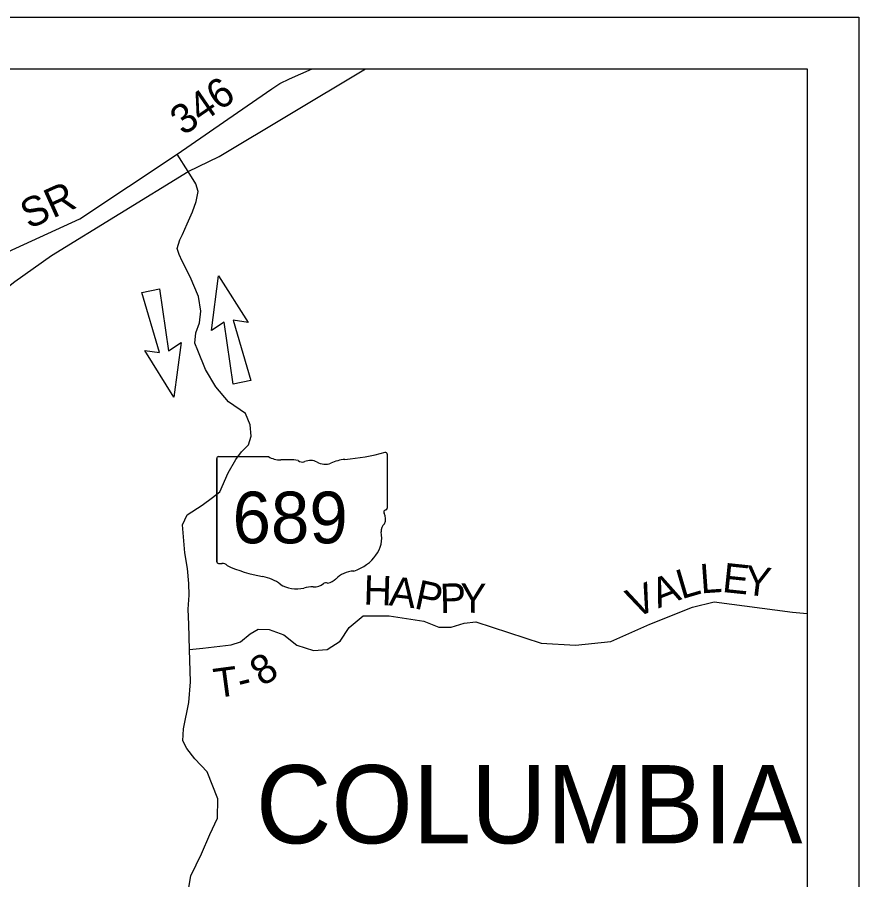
# Model space of a CAD drawing. Extents: x -15 to 405, y -40 to 87.
# Drawn here: x 28.436 to 30.065, y -28.766 to -27.096 of the extents above; entities that cross this region are included whole.
import ezdxf

# ---------------------------------------------------------------- set-up
doc = ezdxf.new("R2010")
doc.units = 0
for name, color, linetype in [('GM_P_State_Location', 7, 'Continuous'), ('GM_X_County_Road_Text', 7, 'Continuous'), ('GM_X_Minor_Lake', 7, 'Continuous'), ('GM_X_Minor_River', 7, 'Continuous'), ('GM_X_State_Location', 7, 'Continuous'), ('GM_X_Township', 7, 'Continuous'), ('GM_X_Township_Subdivision', 7, 'Continuous'), ('GM_X_Township_Text', 7, 'Continuous')]:
    doc.layers.add(name, color=color, linetype=linetype)

msp = doc.modelspace()

# ---------------------------------------------------------------- linework, layer by layer
at = {"layer": 'GM_P_State_Location'}
msp.add_lwpolyline([(28.7693, -28.3203), (28.7955, -28.3176), (28.8498, -28.3111), (28.8684, -28.3054), (28.8866, -28.2895), (28.9022, -28.2803), (28.9235, -28.2811), (28.952, -28.2917), (28.977, -28.3118), (29.0093, -28.322), (29.0359, -28.3198), (29.061, -28.3038), (29.0784, -28.2776), (29.1054, -28.2548), (29.1562, -28.2551), (29.2231, -28.2649), (29.2523, -28.2767), (29.2759, -28.2767), (29.3009, -28.2691), (29.3241, -28.2664), (29.4506, -28.3077), (29.517, -28.3115), (29.585, -28.3046), (29.6606, -28.2708), (29.743, -28.2381), (29.7851, -28.2278), (29.937, -28.2474), (29.9652, -28.25)], dxfattribs=at)
at = {"layer": 'GM_X_State_Location'}
for p, q in [((28.8121, -27.7022), (28.8258, -27.5962)), ((28.8258, -27.5962), (28.8828, -27.6868)), ((28.6774, -27.6289), (28.711, -27.6214)), ((28.711, -27.6214), (28.7286, -27.7414)), ((28.7115, -27.7451), (28.6774, -27.6289)), ((28.8368, -27.6862), (28.8121, -27.7022)), ((28.8542, -27.8061), (28.8368, -27.6862)), ((28.8828, -27.6868), (28.8537, -27.6824)), ((28.8537, -27.6824), (28.8879, -27.7987)), ((28.7286, -27.7414), (28.7531, -27.7253)), ((28.7531, -27.7253), (28.7393, -27.8313)), ((28.7393, -27.8313), (28.6826, -27.7406)), ((28.6826, -27.7406), (28.7115, -27.7451)), ((28.8879, -27.7987), (28.8542, -27.8061))]:
    msp.add_line(p, q, dxfattribs=at)
for points in [[(28.767, -27.3945), (28.8268, -27.365), (29.1039, -27.1991), (29.1099, -27.1955)], [(27.5221, -28.0069), (27.794, -27.9884), (27.8248, -27.9846), (27.9313, -27.9711), (28.0014, -27.9502), (28.0572, -27.9216), (28.1015, -27.8881), (28.1837, -27.8185), (28.3618, -27.6615), (28.4315, -27.6071), (28.5024, -27.5572), (28.767, -27.3945)], [(28.7556, -27.5165), (28.7556, -27.5165), (28.765, -27.4959), (28.7753, -27.4726), (28.7826, -27.4524), (28.7859, -27.433), (28.7815, -27.4179), (28.767, -27.3945)], [(28.7658, -28.7962), (28.7722, -28.7582), (28.7926, -28.7154), (28.8089, -28.678), (28.8233, -28.6467), (28.824, -28.6095), (28.8033, -28.5566), (28.7798, -28.5318), (28.7644, -28.5115), (28.7566, -28.4968), (28.7578, -28.4736), (28.7683, -28.4226), (28.7712, -28.3823), (28.7693, -28.3203), (28.7684, -28.2715), (28.7669, -28.2419), (28.7689, -28.2145), (28.7678, -28.1921), (28.7652, -28.1633), (28.7603, -28.133), (28.758, -28.1015), (28.7559, -28.0784), (28.7647, -28.0589), (28.7941, -28.0404), (28.8137, -28.0257), (28.828, -28.0149), (28.8443, -27.9779), (28.8588, -27.9519), (28.87, -27.937), (28.8839, -27.9239), (28.889, -27.9071), (28.8869, -27.8851), (28.8775, -27.8632), (28.845, -27.8405), (28.8203, -27.8115), (28.8002, -27.7776), (28.7853, -27.7409), (28.7794, -27.7266), (28.7819, -27.7068), (28.7885, -27.6874), (28.7916, -27.6649), (28.7871, -27.6361), (28.7707, -27.598), (28.7552, -27.5682), (28.7493, -27.5549), (28.7458, -27.5436), (28.7509, -27.5268), (28.7556, -27.5165)]]:
    msp.add_lwpolyline(points, dxfattribs=at)
at = {"layer": 'GM_X_Township'}
for p, q in [((23.0652, -27.0955), (30.0652, -27.0955)), ((30.0652, -27.0955), (30.0652, -34.0955)), ((23.1652, -27.1955), (29.9652, -27.1955)), ((29.9652, -27.1955), (29.9652, -33.9955))]:
    msp.add_line(p, q, dxfattribs=at)
at = {"layer": 'GM_X_Township_Subdivision'}
for p, q in [((29.1521, -27.9415), (29.1521, -28.0462)), ((28.8225, -27.9499), (28.8225, -28.15)), ((28.8225, -28.15), (28.8225, -27.9499)), ((28.8225, -28.15), (28.8225, -27.9499)), ((28.8257, -27.9465), (28.9223, -27.9465)), ((29.152, -28.0462), (29.1521, -28.0462))]:
    msp.add_line(p, q, dxfattribs=at)
for centre, major_axis, start_param, end_param in [((29.0347, -27.6736), (0.3495, 0), 4.814394, 5.042369), ((29.1484, -27.9411), (0.00367, 0), 6.141152, 7.989035), ((28.8263, -27.9495), (0.00382, 0), 1.712693, 3.28349), ((28.9452, -27.9232), (0.037, 0), 4.042523, 4.731795), ((28.9575, -28.0588), (0.133, 0), 1.404758, 1.657858), ((28.9877, -27.9484), (0.0107, 0), 3.836095, 5.185415), ((29.0034, -27.9716), (0.0222, 0), 0.950623, 2.079405), ((29.0321, -27.9398), (0.0267, 0), 4.081561, 5.145723), ((29.0793, -28.0076), (0.0703, 0), 1.699011, 2.107814), ((29.1512, -28.0539), (0.00568, 0), 1.883978, 3.671073), ((29.1151, -28.0671), (0.0341, 0), 5.934695, 6.695948), ((29.1482, -28.0466), (0.00393, 0), 5.05454, 6.418171), ((29.1652, -28.09), (0.0248, 0), 2.387724, 3.262537), ((29.0542, -28.1033), (0.0874, 0), 5.101752, 6.440018), ((28.8263, -28.1505), (0.00385, 0), 3.00124, 4.508301), ((28.8269, -28.13), (0.0294, 0), 4.665946, 4.897461), ((28.8329, -28.1616), (0.0106, 0), 0.519207, 1.627899), ((28.9667, -27.9818), (0.2524, 0), 4.195997, 4.488961), ((28.8915, -28.2399), (0.079, 0), 0.823519, 1.323587), ((29.0911, -28.2062), (0.0479, 0), 1.647645, 2.488434), ((28.9769, -28.1626), (0.0501, 0), 4.026481, 4.996735), ((29.0095, -28.1775), (0.0267, 0), 4.691044, 5.507374), ((29.0337, -28.1969), (0.00752, 0), 1.147584, 2.315152), ((29.0304, -28.1694), (0.0282, 0), 4.937069, 5.64225), ((29.0058, -28.2317), (0.0412, 0), 1.495662, 1.94098)]:
    msp.add_ellipse(centre, major_axis=major_axis, ratio=0.8, start_param=start_param, end_param=end_param, dxfattribs=at)
at = {"layer": 'GM_X_Township_Text'}
for points in [[(28.8625, -27.2799), (28.9286, -27.2343), (28.9444, -27.2241), (28.963, -27.2148), (29.0071, -27.1955)], [(28.4164, -27.5499), (28.4174, -27.5495), (28.5573, -27.4856), (28.7456, -27.3607), (28.8625, -27.2799)], [(28.767, -27.3945), (28.7456, -27.3607)]]:
    msp.add_lwpolyline(points, dxfattribs=at)

# ---------------------------------------------------------------- texts
at = {"layer": 'GM_X_County_Road_Text'}
msp.add_text('COLUMBIA', height=0.15152, rotation=0, dxfattribs=at).set_placement((28.8979, -28.6954))
at = {"layer": 'GM_X_Minor_Lake'}
for s, rotation, p in [('346', 34.5788, (28.7574, -27.3259)), ('SR', 24.3048, (28.4583, -27.5065))]:
    msp.add_text(s, height=0.05682, rotation=rotation, dxfattribs=at).set_placement(p)
at = {"layer": 'GM_X_Minor_River'}
for s, rotation, p in [('L', 4.0618, (29.7597, -28.2115)), ('E', 354.1014, (29.7995, -28.2084)), ('Y', 353.1425, (29.8415, -28.2128)), ('H', 358.2293, (29.1057, -28.2329)), ('A', 21.3056, (29.6768, -28.2407)), ('L', 16.4369, (29.7221, -28.2229)), ('A', 353.414, (29.1544, -28.2343)), ('P', 347.6846, (29.2026, -28.2398)), ('P', 1.5322, (29.2549, -28.2494)), ('Y', 358.7723, (29.2925, -28.2484)), ('V', 22.9345, (29.6311, -28.26)), ('8', 33.7197, (28.9109, -28.3929)), ('T', 7.5907, (28.82, -28.4141)), ('-', 14.0358, (28.8689, -28.4072))]:
    msp.add_text(s, height=0.0568, rotation=rotation, dxfattribs=at).set_placement(p)
at = {"layer": 'GM_X_Township_Subdivision'}
msp.add_text('689', height=0.1, dxfattribs=at).set_placement((28.8527, -28.1143))

doc.saveas('drawing.dxf')
